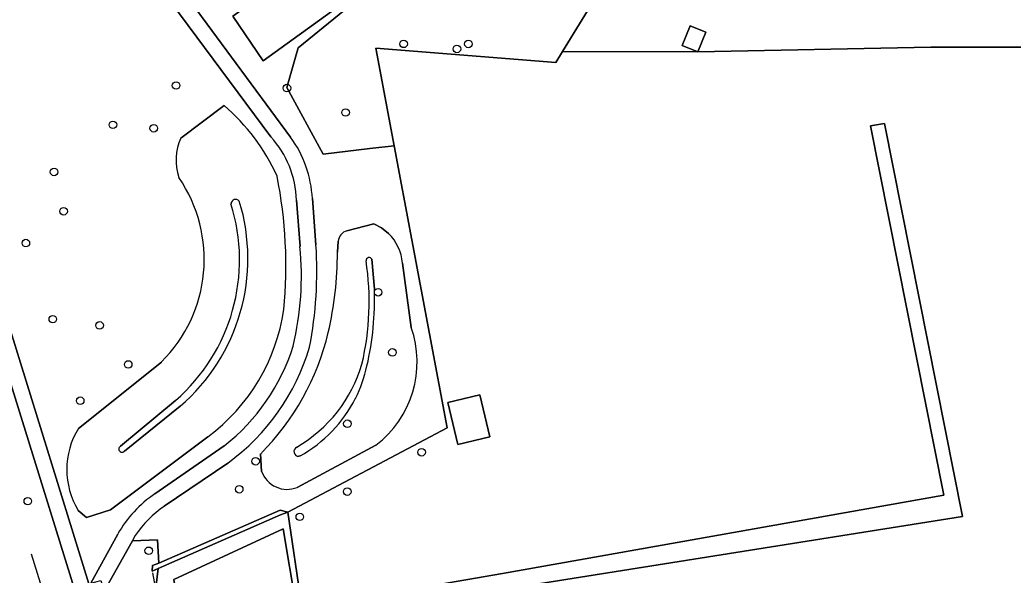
# Model space of a CAD drawing. Extents: x 163426 to 164192, y 380329 to 381641.
# Drawn here: x 163700.4 to 163829.1, y 381022.4 to 381094.3 of the extents above; entities that cross this region are included whole.
import ezdxf

# ---------------------------------------------------------------- set-up
doc = ezdxf.new("R2010")
doc.units = 0
for name, color, linetype in [('IMGEO_Boom', 7, 'Continuous'), ('IMGEO_Erf', 7, 'Continuous'), ('IMGEO_Groenvoorziening', 7, 'Continuous'), ('IMGEO_Haag', 7, 'Continuous'), ('IMGEO_Hek', 7, 'Continuous'), ('IMGEO_Pand', 7, 'Continuous'), ('IMGEO_Rijbaan_lokaal_halfverhard', 7, 'Continuous'), ('IMGEO_Terreindeel_zand', 7, 'Continuous'), ('IMGEO_Voetpad_halfverhard', 7, 'Continuous'), ('IMGEO_Voetpad_open', 7, 'Continuous')]:
    doc.layers.add(name, color=color, linetype=linetype)

msp = doc.modelspace()

# ---------------------------------------------------------------- linework, layer by layer
at = {"layer": 'IMGEO_Boom'}
for centre in [(163750.16, 381091.19), (163757.07, 381090.53), (163758.55, 381091.18), (163720.68, 381085.8), (163735.05, 381085.47), (163742.65, 381082.3), (163712.5, 381080.7), (163717.79, 381080.25), (163704.87, 381074.6), (163706.11, 381069.5), (163701.22, 381065.38), (163746.86, 381059), (163704.71, 381055.52), (163710.77, 381054.71), (163748.71, 381051.21), (163714.48, 381049.65), (163708.26, 381044.95), (163742.88, 381041.97), (163752.49, 381038.27), (163730.98, 381037.11), (163728.86, 381033.48), (163742.86, 381033.17), (163701.47, 381031.94), (163736.71, 381029.91), (163717.14, 381025.51)]:
    msp.add_circle(centre, 0.489, dxfattribs=at)
at = {"layer": 'IMGEO_Erf'}
msp.add_lwpolyline([(163751.5, 381157.52), (163729.25, 381141.02), (163732.07, 381137.98), (163749.42, 381119.28), (163756.17, 381112.52), (163759.34, 381110.13), (163775.82, 381098.56), (163770.74, 381090.21), (163788.29, 381090.14), (163818.46, 381090.75), (163832.9, 381090.77), (163832.81, 381092.04), (163843.99, 381092.67), (163844.19, 381092.81), (163848.38, 381095.94), (163861.14, 381105.47), (163857.61, 381110.24), (163859.86, 381111.91), (163857.8, 381114.7), (163855.73, 381117.49), (163853.48, 381115.83), (163850.11, 381120.4), (163846.74, 381124.96)], dxfattribs=at)
msp.add_lwpolyline([(163788.29, 381090.14), (163786.25, 381090.96), (163787.28, 381093.53), (163789.32, 381092.71)], close=True, dxfattribs=at)
at = {"layer": 'IMGEO_Groenvoorziening'}
for points in [[(163775.82, 381098.56), (163759.34, 381110.13), (163756.17, 381112.52), (163749.42, 381119.28), (163732.07, 381137.98), (163734.31, 381128.1), (163738.98, 381121.32), (163740.88, 381120.73), (163742.11, 381118.53), (163744.35, 381116.36), (163741.22, 381109.07), (163741.2, 381100.51), (163747.11, 381099.34), (163736.52, 381090.67), (163735.03, 381085.53), (163739.75, 381076.9), (163745.77, 381077.62), (163748.92, 381078), (163746.54, 381090.63), (163769.89, 381088.76), (163770.74, 381090.21)], [(163761.32, 381040.26), (163757.17, 381039.29), (163755.9, 381044.73), (163760.05, 381045.7)], [(163734.21, 381030.15), (163735.18, 381030.53), (163734.15, 381030.78), (163718.43, 381023.89), (163717.63, 381023.59), (163717.58, 381022.88), (163718.35, 381023.2)], [(163718.35, 381023.2), (163717.58, 381022.88), (163717.63, 381023.59), (163718.43, 381023.89), (163718.27, 381026.94), (163715.04, 381026.81), (163711.36, 381020.29), (163711.74, 381019.03), (163718.12, 381021.06)]]:
    msp.add_lwpolyline(points, close=True, dxfattribs=at)
for points in [[(163715.4, 381027.47), (163715.04, 381026.81), (163718.27, 381026.94), (163718.43, 381023.89), (163734.15, 381030.78), (163735.18, 381030.53), (163755.8, 381041.44), (163748.92, 381078), (163745.77, 381077.62), (163739.75, 381076.9), (163735.03, 381085.53), (163736.52, 381090.67), (163747.11, 381099.34), (163741.2, 381100.51), (163741.22, 381109.07), (163744.35, 381116.36), (163742.11, 381118.53), (163740.88, 381120.73), (163738.98, 381121.32), (163734.31, 381128.1), (163728.79, 381124.85), (163729.26, 381124.26), (163727.74, 381123.16), (163732.46, 381118.62)], [(163735.24, 381109.76), (163734.8, 381108.86), (163719.14, 381116.52), (163719.58, 381117.42), (163713.93, 381113.39), (163713.2, 381109.16), (163716.9, 381104.25), (163718.3, 381103.81), (163720.24, 381101.2), (163720.2, 381099.86), (163735.52, 381079.1)], [(163736.76, 381109.88), (163737.53, 381101.58), (163741.59, 381095.94), (163731.96, 381088.99), (163728.04, 381094.79), (163736.18, 381100.66), (163735.24, 381109.76)], [(163732.96, 381079.13), (163711.54, 381108.03), (163707.29, 381108.68), (163688.18, 381095.08), (163688.5, 381093.91), (163687.01, 381093.43), (163709.38, 381021.24), (163709.63, 381021.31), (163713.12, 381027.68)], [(163703.7, 381010.67), (163705.45, 381013.81), (163707.09, 381016.73), (163706.04, 381020.26), (163707.46, 381020.67), (163685.07, 381092.85), (163683.65, 381092.41), (163682.08, 381097.21), (163676.12, 381101.52), (163674.53, 381099.72), (163702.37, 381010.39)], [(163841.37, 381020.73), (163839.52, 381040.94), (163833.54, 381085.54), (163833.04, 381089.33), (163832.9, 381090.77), (163818.46, 381090.75), (163788.29, 381090.14), (163770.74, 381090.21), (163769.89, 381088.76), (163746.54, 381090.63), (163748.92, 381078), (163755.8, 381041.44), (163735.18, 381030.53), (163736.93, 381018.49)], [(163726.9, 381083.2), (163721.3, 381078.98)], [(163721.3, 381078.98), (163726.9, 381083.2)], [(163736.98, 381018.09), (163762.99, 381022.55), (163820.16, 381032.72), (163810.66, 381080.58), (163812.48, 381080.89), (163822.56, 381029.93), (163763.85, 381020.61)], [(163736.74, 381064.95), (163736.29, 381070.94)], [(163738.34, 381071.14), (163738.8, 381065.16)], [(163742.82, 381066.97), (163746.29, 381067.88), (163747.31, 381067.34), (163748.22, 381066.61)], [(163748.22, 381066.61), (163747.31, 381067.34), (163746.29, 381067.88), (163742.82, 381066.97)], [(163741.59, 381064.2), (163741.69, 381065.61)], [(163741.69, 381065.61), (163741.59, 381064.2)], [(163746.37, 381059.41), (163746.05, 381063.28)], [(163746.05, 381063.28), (163746.37, 381059.41)], [(163750.02, 381062.77), (163751.14, 381054.46)], [(163751.14, 381054.46), (163750.02, 381062.77)], [(163718.79, 381049.97), (163708.02, 381041.37)], [(163708.02, 381041.37), (163718.79, 381049.97)], [(163720.62, 381045), (163713.49, 381039.07)], [(163713.49, 381039.07), (163720.62, 381045)], [(163713.99, 381038.43), (163721.21, 381044.23)], [(163721.21, 381044.23), (163713.99, 381038.43)], [(163708.01, 381030.73), (163709.07, 381029.81), (163712.17, 381030.83), (163724.8, 381040.28)], [(163724.8, 381040.28), (163712.17, 381030.83), (163709.07, 381029.81), (163708.01, 381030.73)], [(163717.95, 381032.89), (163726.93, 381039.11)], [(163731.77, 381035.8), (163731.62, 381038.05)], [(163731.62, 381038.05), (163731.77, 381035.8)], [(163746.56, 381039.21), (163736.38, 381033.73)], [(163736.38, 381033.73), (163746.56, 381039.21)], [(163727.38, 381036.87), (163719.16, 381031.27)], [(163736.6, 381037.75), (163736.74, 381037.8)], [(163736.74, 381037.8), (163736.6, 381037.75)], [(163722.89, 381005.63), (163720.37, 381021.8), (163734.56, 381028.34), (163736.24, 381018.35), (163736.93, 381018.49), (163735.18, 381030.53), (163734.21, 381030.15), (163718.35, 381023.2), (163718.12, 381021.06), (163711.74, 381019.03), (163712.42, 381016.82), (163711.09, 381016.42), (163718.85, 381014.32), (163716.5, 381006.94), (163704.56, 381003.26), (163704.72, 381002.74), (163705.55, 381000), (163706.24, 380997.68), (163709.32, 380997.06), (163713.88, 380997.77), (163720.06, 380998.94), (163721.32, 381000)]]:
    msp.add_lwpolyline(points, dxfattribs=at)
for centre, radius, start, end in [((163709.76, 381063.19), 26.35, 24.3576, 49.4303), ((163709.76, 381063.19), 26.35, 24.3576, 49.4303), ((163727.66, 381076.1), 6.99, 155.6172, 198.5034), ((163727.66, 381076.1), 6.99, 155.6172, 198.5034), ((163723.45, 381070.5), 12.85, 1.9753, 42.2173), ((163723.55, 381070.38), 14.81, 2.9563, 36.0774), ((163675.54, 381062.46), 59.37, 354.4856, 11.265), ((163675.54, 381062.46), 59.37, 354.4856, 11.265), ((163705.62, 381063.27), 18.71, 314.7069, 34.5561), ((163705.62, 381063.27), 18.71, 314.7069, 34.5561), ((163704.77, 381063.21), 24.14, 311.0387, 17.51), ((163704.77, 381063.21), 24.14, 311.0387, 17.51), ((163704.69, 381063.39), 25.3, 310.766, 17.1038), ((163704.69, 381063.39), 25.3, 310.766, 17.1038), ((163728.41, 381070.43), 0.614, 40.8449, 175.3534), ((163728.41, 381070.43), 0.614, 40.8449, 175.3534), ((163743.24, 381065.47), 1.56, 105.6895, 174.8155), ((163743.24, 381065.47), 1.56, 105.6895, 174.8155), ((163744.01, 381062.31), 6.02, 4.4446, 45.7002), ((163744.01, 381062.31), 6.02, 4.4446, 45.7002), ((163687.41, 381061.75), 51.51, 348.9684, 3.7918), ((163697.58, 381061.13), 39.34, 346.637, 5.561), ((163695.7, 381064.16), 45.89, 346.9505, 0.0475), ((163695.7, 381064.16), 45.89, 346.9505, 0.0475), ((163710.71, 381057.76), 34.99, 346.6898, 8.7355), ((163710.71, 381057.76), 34.99, 346.6898, 8.7355), ((163745.69, 381063.1), 0.403, 26.0462, 183.1528), ((163745.69, 381063.1), 0.403, 26.0462, 183.1528), ((163707.65, 381058.14), 38.75, 347.0483, 1.8771), ((163707.65, 381058.14), 38.75, 347.0483, 1.8771), ((163709.83, 381060.39), 25.07, 306.6825, 351.6605), ((163709.83, 381060.39), 25.07, 306.6825, 351.6605), ((163708, 381061.55), 33.32, 315.142, 346.5556), ((163708, 381061.55), 33.32, 315.142, 346.5556), ((163738.41, 381049.97), 13.5, 307.1571, 19.4292), ((163738.41, 381049.97), 13.5, 307.1571, 19.4292), ((163710.5, 381060.01), 26.58, 308.1815, 342.5588), ((163710.62, 381059.91), 28.49, 306.0266, 343.6605), ((163727.11, 381054.84), 18.37, 300.1004, 343.7857), ((163727.11, 381054.84), 18.37, 300.1004, 343.7857), ((163728.2, 381053.22), 17.62, 333.1528, 347.6643), ((163728.2, 381053.22), 17.62, 333.1528, 347.6643), ((163728.17, 381053.23), 17.65, 299.0432, 333.1783), ((163728.17, 381053.23), 17.65, 299.0432, 333.1783), ((163716.7, 381036.04), 10.18, 148.415, 211.4018), ((163716.7, 381036.04), 10.18, 148.415, 211.4018), ((163713.67, 381038.7), 0.415, 116.5298, 321.1647), ((163713.67, 381038.7), 0.415, 116.5298, 321.1647), ((163736.57, 381038.37), 0.622, 113.2395, 272.5392), ((163736.57, 381038.37), 0.622, 113.2395, 272.5392), ((163735.06, 381036.96), 3.49, 199.3853, 292.2295), ((163735.06, 381036.96), 3.49, 199.3853, 292.2295), ((163726.8, 381019.86), 15.76, 124.1646, 150.2169), ((163726.97, 381019.8), 13.88, 124.2365, 146.4455)]:
    msp.add_arc(centre, radius, start, end, dxfattribs=at)
at = {"layer": 'IMGEO_Haag'}
msp.add_lwpolyline([(163734.21, 381030.15), (163735.18, 381030.53), (163734.15, 381030.78), (163718.43, 381023.89), (163717.63, 381023.59), (163717.58, 381022.88), (163718.35, 381023.2)], close=True, dxfattribs=at)
at = {"layer": 'IMGEO_Hek'}
for points in [[(163748.92, 381078), (163746.54, 381090.63), (163769.89, 381088.76)], [(163735.18, 381030.53), (163755.8, 381041.44), (163748.92, 381078)], [(163736.93, 381018.49), (163735.18, 381030.53)], [(163705.45, 381013.81), (163701.97, 381025.07)], [(163708.34, 381004.45), (163720.59, 381006.87), (163717.66, 381022.66)]]:
    msp.add_lwpolyline(points, dxfattribs=at)
at = {"layer": 'IMGEO_Pand'}
for points in [[(163786.25, 381090.96), (163788.29, 381090.14), (163789.32, 381092.71), (163787.28, 381093.53)], [(163755.9, 381044.73), (163757.17, 381039.29), (163761.32, 381040.26), (163760.05, 381045.7)]]:
    msp.add_lwpolyline(points, close=True, dxfattribs=at)
at = {"layer": 'IMGEO_Rijbaan_lokaal_halfverhard'}
msp.add_lwpolyline([(163737.51, 381014.49), (163736.98, 381018.09), (163736.93, 381018.49), (163736.24, 381018.35), (163734.56, 381028.34), (163720.37, 381021.8), (163722.89, 381005.63)], dxfattribs=at)
at = {"layer": 'IMGEO_Terreindeel_zand'}
msp.add_lwpolyline([(163737.53, 381101.58), (163736.18, 381100.66), (163728.04, 381094.79), (163731.96, 381088.99), (163741.59, 381095.94)], close=True, dxfattribs=at)
at = {"layer": 'IMGEO_Voetpad_halfverhard'}
for points in [[(163687.01, 381093.43), (163685.07, 381092.85), (163707.46, 381020.67), (163709.38, 381021.24)], [(163810.66, 381080.58), (163820.16, 381032.72), (163762.99, 381022.55), (163736.98, 381018.09), (163737.51, 381014.49), (163760.49, 381018.89), (163763.85, 381020.61), (163822.56, 381029.93), (163812.48, 381080.89)]]:
    msp.add_lwpolyline(points, close=True, dxfattribs=at)
at = {"layer": 'IMGEO_Voetpad_open'}
for points in [[(163735.52, 381079.1), (163720.2, 381099.86), (163720.24, 381101.2), (163718.3, 381103.81), (163716.9, 381104.25), (163713.2, 381109.16), (163712.96, 381107.82), (163711.54, 381108.03), (163732.96, 381079.13)], [(163736.29, 381070.94), (163736.74, 381064.95)], [(163738.8, 381065.16), (163738.34, 381071.14)], [(163726.93, 381039.11), (163717.95, 381032.89)], [(163719.16, 381031.27), (163727.38, 381036.87)], [(163713.12, 381027.68), (163709.63, 381021.31), (163710.93, 381021.67), (163711.36, 381020.29), (163715.04, 381026.81), (163715.4, 381027.47)]]:
    msp.add_lwpolyline(points, dxfattribs=at)
for centre, radius, start, end in [((163723.45, 381070.5), 12.85, 1.9753, 42.2173), ((163723.55, 381070.38), 14.81, 2.9563, 36.0774), ((163687.41, 381061.75), 51.51, 348.9684, 3.7918), ((163697.58, 381061.13), 39.34, 346.637, 5.561), ((163710.5, 381060.01), 26.58, 308.1815, 342.5588), ((163710.62, 381059.91), 28.49, 306.0266, 343.6605), ((163726.8, 381019.86), 15.76, 124.1646, 150.2169), ((163726.97, 381019.8), 13.88, 124.2365, 146.4455)]:
    msp.add_arc(centre, radius, start, end, dxfattribs=at)

doc.saveas('drawing.dxf')
